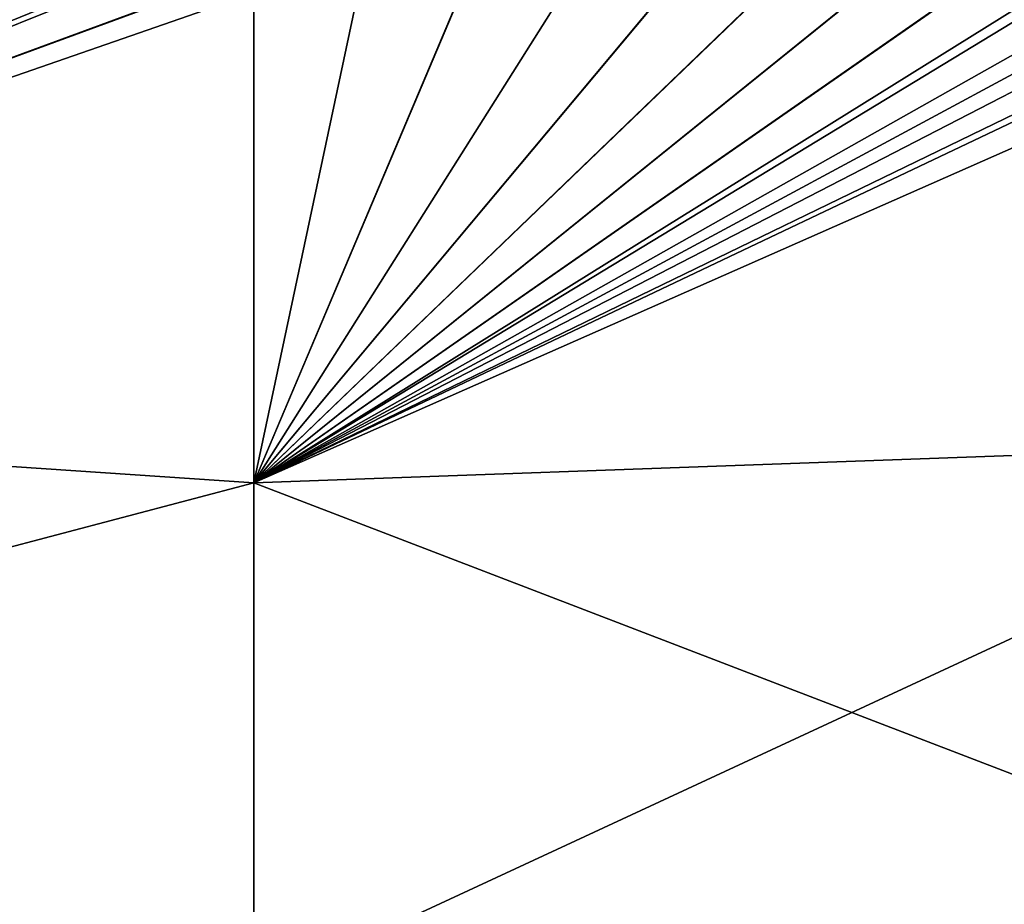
# Model space of a CAD drawing. Header units: metres. Extents: x -61 to 49, y -32 to 32.
# Tile 283 of 343: x 34.89 to 37.2, y 11.89 to 13.96. Entities that reach past the tile are written whole.
import ezdxf

# ---------------------------------------------------------------- set-up
doc = ezdxf.new("R2010")
doc.units = ezdxf.units.M
doc.layers.add('solid_K_27_40_10_000Y34', color=7, linetype='CONTINUOUS')

msp = doc.modelspace()

# ---------------------------------------------------------------- linework, layer by layer
at = {"layer": 'solid_K_27_40_10_000Y34'}
for points in [[(38.217293, 14.100555, 20.389454), (38.005367, 14.094431, 20.375776), (35.439369, 12.87429, 20.924995)], [(38.219318, 12.974189, 21.124224), (38.217293, 14.100555, 20.389454), (35.439369, 12.87429, 20.924995)], [(38.217346, 14.100554, -20.38946), (38.219318, 12.974189, -21.124224), (35.439369, 12.874306, -20.924986)], [(37.952114, 14.092894, -20.372267), (38.217346, 14.100554, -20.38946), (35.439369, 12.874306, -20.924986)], [(38.005367, 14.094431, 20.375776), (37.793674, 14.088347, 20.361649), (35.439369, 12.87429, 20.924995)], [(37.687237, 14.085299, -20.354372), (37.952114, 14.092894, -20.372267), (35.439369, 12.874306, -20.924986)], [(37.793674, 14.088347, 20.361649), (37.582214, 14.082305, 20.347073), (35.439369, 12.87429, 20.924995)], [(37.422714, 14.077769, -20.335773), (37.687237, 14.085299, -20.354372), (35.439369, 12.874306, -20.924986)], [(37.582214, 14.082305, 20.347073), (37.370983, 14.076305, 20.33205), (35.439369, 12.87429, 20.924995)], [(37.15855, 14.070304, -20.316477), (37.422714, 14.077769, -20.335773), (35.439369, 12.874306, -20.924986)], [(37.370983, 14.076305, 20.33205), (37.159988, 14.070347, 20.316582), (35.439369, 12.87429, 20.924995)], [(37.159988, 14.070347, 20.316582), (36.914791, 14.063467, 20.298027), (35.439369, 12.87429, 20.924995)], [(36.913628, 14.063433, -20.297937), (37.15855, 14.070304, -20.316477), (35.439369, 12.874306, -20.924986)], [(36.914791, 14.063467, 20.298027), (36.669308, 14.056633, 20.278818), (35.439369, 12.87429, 20.924995)], [(36.668392, 14.056607, -20.278746), (36.913628, 14.063433, -20.297937), (35.439369, 12.874306, -20.924986)], [(36.669308, 14.056633, 20.278818), (36.423412, 14.04984, 20.258947), (35.439369, 12.87429, 20.924995)], [(36.422722, 14.049823, -20.25889), (36.668392, 14.056607, -20.278746), (35.439369, 12.874306, -20.924986)], [(36.423412, 14.04984, 20.258947), (36.177277, 14.043089, 20.238424), (35.439369, 12.87429, 20.924995)], [(36.176788, 14.043079, -20.238382), (36.422722, 14.049823, -20.25889), (35.439369, 12.874306, -20.924986)], [(35.439243, 14.023114, -20.173113), (35.439369, 12.874306, -20.924986), (32.665066, 13.061104, -20.472813)], [(35.269436, 14.018569, -20.15729), (35.439243, 14.023114, -20.173113), (32.665066, 13.061104, -20.472813)], [(35.439213, 14.023104, 20.173117), (35.27256, 14.018641, 20.157589), (32.665066, 13.061106, 20.472813)], [(35.439369, 12.87429, 20.924995), (35.439213, 14.023104, 20.173117), (32.665066, 13.061106, 20.472813)], [(35.684998, 14.029718, 20.195492), (35.439213, 14.023104, 20.173117), (35.439369, 12.87429, 20.924995)], [(35.684868, 14.029722, -20.195477), (35.439369, 12.874306, -20.924986), (35.439243, 14.023114, -20.173113)], [(36.177277, 14.043089, 20.238424), (35.93108, 14.036382, 20.217268), (35.439369, 12.87429, 20.924995)], [(35.930779, 14.036378, -20.217237), (36.176788, 14.043079, -20.238382), (35.439369, 12.874306, -20.924986)], [(35.93108, 14.036382, 20.217268), (35.684998, 14.029718, 20.195492), (35.439369, 12.87429, 20.924995)], [(35.684868, 14.029722, -20.195477), (35.930779, 14.036378, -20.217237), (35.439369, 12.874306, -20.924986)], [(35.27256, 14.018641, 20.157589), (35.037468, 14.012378, 20.135195), (32.665066, 13.061106, 20.472813)], [(35.000526, 14.011409, -20.131617), (35.269436, 14.018569, -20.15729), (32.665066, 13.061104, -20.472813)], [(35.037468, 14.012378, 20.135195), (34.803082, 14.006169, 20.112295), (32.665066, 13.061106, 20.472813)], [(34.732567, 14.004321, -20.105286), (35.000526, 14.011409, -20.131617), (32.665066, 13.061104, -20.472813)], [(35.439369, 12.87429, 20.924995), (32.665066, 13.061106, 20.472813), (32.665066, 12.142162, 21.030844)], [(35.439369, 12.874306, -20.924986), (32.665066, 12.142161, -21.030846), (32.665066, 13.061104, -20.472813)], [(38.219318, 12.974189, -21.124224), (38.219318, 11.807023, -21.798088), (35.439369, 12.874306, -20.924986)], [(38.219318, 12.974189, 21.124224), (35.439369, 12.87429, 20.924995), (35.439369, 11.684421, 21.611967)], [(38.219318, 11.807023, 21.798088), (38.219318, 12.974189, 21.124224), (35.439369, 11.684421, 21.611967)], [(35.439369, 12.874306, -20.924986), (35.439369, 11.684429, -21.611963), (32.665066, 12.142161, -21.030846)], [(35.439369, 11.684421, 21.611967), (35.439369, 12.87429, 20.924995), (32.665066, 12.142162, 21.030844)], [(38.219318, 11.807023, -21.798088), (35.439369, 11.684429, -21.611963), (35.439369, 12.874306, -20.924986)], [(35.439369, 11.684421, 21.611967), (32.665066, 12.142162, 21.030844), (32.665066, 11.199421, 21.547657)], [(35.439369, 11.684429, -21.611963), (32.665066, 11.19942, -21.547657), (32.665066, 12.142161, -21.030846)]]:
    msp.add_3dface(points, dxfattribs=at)

doc.saveas('drawing.dxf')
